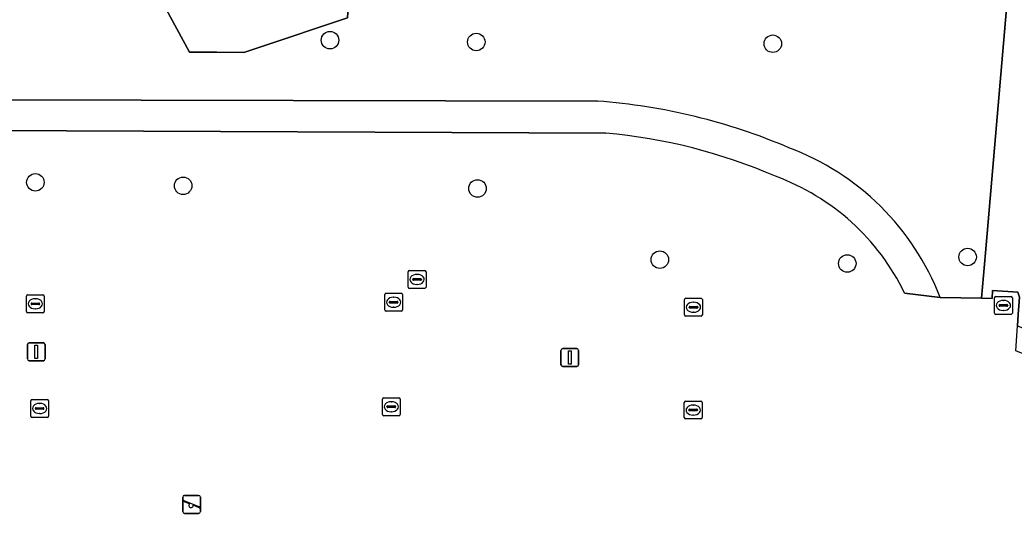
# Model space of a CAD drawing. Extents: x 161477 to 163040, y 383680 to 384871.
# Drawn here: x 162404.1 to 162459.7, y 384716.7 to 384745.4 of the extents above; entities that cross this region are included whole.
import ezdxf

# ---------------------------------------------------------------- set-up
doc = ezdxf.new("R2010")
doc.units = 0
for name, color, linetype in [('IMGEO_Boom', 7, 'Continuous'), ('IMGEO_Brandkraan', 7, 'Continuous'), ('IMGEO_Fietspad_gesloten', 7, 'Continuous'), ('IMGEO_Groenvoorziening', 7, 'Continuous'), ('IMGEO_Kolk', 7, 'Continuous'), ('IMGEO_Lichtmast', 7, 'Continuous'), ('IMGEO_Rioolput', 7, 'Continuous'), ('IMGEO_Speelvoorziening', 7, 'Continuous')]:
    doc.layers.add(name, color=color, linetype=linetype)

msp = doc.modelspace()

# ---------------------------------------------------------------- linework, layer by layer
at = {"layer": 'IMGEO_Boom'}
for centre in [(162421.45, 384744.27), (162429.62, 384744.17), (162446.18, 384744.07), (162405, 384736.33), (162413.25, 384736.14), (162429.69, 384735.99), (162457.06, 384732.16), (162439.87, 384732.01), (162450.34, 384731.8)]:
    msp.add_circle(centre, 0.489, dxfattribs=at)
at = {"layer": 'IMGEO_Brandkraan'}
for p, q in [((162458.559, 384729.034), (162458.559, 384729.886)), ((162458.634, 384729.96), (162459.486, 384729.96)), ((162459.56, 384729.886), (162459.56, 384729.034)), ((162458.818, 384729.454), (162458.818, 384729.466)), ((162459.256, 384729.417), (162458.858, 384729.417)), ((162458.861, 384729.503), (162459.259, 384729.503)), ((162459.047, 384729.74), (162459.072, 384729.74)), ((162459.302, 384729.466), (162459.302, 384729.454)), ((162459.486, 384728.96), (162458.634, 384728.96)), ((162459.07, 384729.18), (162459.045, 384729.18))]:
    msp.add_line(p, q, dxfattribs=at)
for points in [[(162458.559, 384729.034), (162458.559, 384729.886)], [(162458.634, 384729.96), (162459.486, 384729.96)], [(162459.56, 384729.886), (162459.56, 384729.034)], [(162459.486, 384728.96), (162458.634, 384728.96)]]:
    msp.add_lwpolyline(points, dxfattribs=at)
for centre, radius, start, end in [((162458.636, 384729.884), 0.0765, 91.552, 178.448), ((162458.636, 384729.884), 0.0765, 91.552, 178.448), ((162459.484, 384729.884), 0.0765, 1.552, 88.448), ((162459.484, 384729.884), 0.0765, 1.552, 88.448), ((162458.858, 384729.463), 0.0403, 85.8775, 175.7526), ((162458.855, 384729.453), 0.0366, 178.938, 274.7102), ((162459.259, 384729.46), 0.043, 264.8664, 352.4533), ((162459.263, 384729.465), 0.0386, 1.7309, 96.639), ((162458.636, 384729.036), 0.0765, 181.552, 268.448), ((162458.636, 384729.036), 0.0765, 181.552, 268.448), ((162459.484, 384729.036), 0.0765, 271.552, 358.448), ((162459.484, 384729.036), 0.0765, 271.552, 358.448)]:
    msp.add_arc(centre, radius, start, end, dxfattribs=at)
for centre, major_axis, ratio, start_param, end_param in [((162459.046, 384729.46), (-0.387, 0.002), 0.722429, 4.712389, 7.853982), ((162459.071, 384729.46), (-0.39, 0.002), 0.717154, 1.570796, 4.712389)]:
    msp.add_ellipse(centre, major_axis=major_axis, ratio=ratio, start_param=start_param, end_param=end_param, dxfattribs=at)
at = {"layer": 'IMGEO_Fietspad_gesloten'}
for points in [[(162436.395, 384740.865), (162402.4, 384740.933)], [(162402.419, 384739.224), (162436.852, 384739.085)], [(162453.545, 384730.143), (162455.523, 384729.908)]]:
    msp.add_lwpolyline(points, dxfattribs=at)
for centre, radius, start, end in [((162433.913, 384707.473), 33.485, 66.8591, 85.7487), ((162434.01, 384708.112), 31.103, 66.6508, 84.7571), ((162442.022, 384724.704), 14.469, 21.081, 69.5736), ((162441.891, 384724.512), 12.943, 25.7864, 69.9081)]:
    msp.add_arc(centre, radius, start, end, dxfattribs=at)
at = {"layer": 'IMGEO_Groenvoorziening'}
for points in [[(162413.002, 384749.615), (162413.872, 384751.033), (162422.542, 384747.331), (162422.435, 384745.521), (162417.426, 384743.85), (162416.644, 384743.589), (162415.14, 384743.593), (162413.598, 384743.593), (162411.586, 384747.314)], [(162422.542, 384747.331), (162413.872, 384751.033), (162413.002, 384749.615), (162411.586, 384747.314), (162413.598, 384743.593), (162415.14, 384743.593), (162416.644, 384743.589), (162417.426, 384743.85), (162422.435, 384745.521)]]:
    msp.add_lwpolyline(points, close=True, dxfattribs=at)
for points in [[(162455.523, 384729.908), (162457.84, 384729.864), (162458.059, 384732.386), (162459.335, 384747.127), (162459.365, 384747.536), (162455.803, 384747.705), (162446.36, 384748.154), (162438.573, 384748.746), (162429.792, 384749.403), (162425.057, 384749.901), (162425.08, 384750.335)], [(162466.755, 384746.044), (162465.598, 384746.67), (162464.44, 384747.295), (162459.365, 384747.536), (162459.335, 384747.127), (162458.059, 384732.386), (162457.84, 384729.864), (162458.44, 384729.852), (162458.458, 384730.3), (162459.872, 384730.19), (162459.952, 384729.925), (162459.881, 384728.951), (162459.842, 384728.322), (162490.333, 384716.071)], [(162402.4, 384740.933), (162436.395, 384740.865)], [(162436.852, 384739.085), (162402.419, 384739.224)], [(162490.58, 384713.427), (162489.077, 384715.124), (162471.922, 384722.031), (162460.73, 384726.537), (162459.757, 384726.929), (162459.842, 384728.322), (162459.881, 384728.951), (162459.952, 384729.925), (162459.872, 384730.19), (162458.458, 384730.3), (162458.44, 384729.852), (162457.84, 384729.864), (162455.523, 384729.908), (162453.545, 384730.143)]]:
    msp.add_lwpolyline(points, dxfattribs=at)
for centre, radius, start, end in [((162433.913, 384707.473), 33.485, 66.8591, 85.7487), ((162434.01, 384708.112), 31.103, 66.6508, 84.7571), ((162442.022, 384724.704), 14.469, 21.081, 69.5736), ((162441.891, 384724.512), 12.943, 25.7864, 69.9081)]:
    msp.add_arc(centre, radius, start, end, dxfattribs=at)
at = {"layer": 'IMGEO_Kolk'}
for p, q in [((162404.495, 384729.124), (162404.495, 384729.976)), ((162404.57, 384730.05), (162405.422, 384730.05)), ((162405.496, 384729.976), (162405.496, 384729.124)), ((162424.506, 384729.21), (162424.506, 384730.062)), ((162424.581, 384730.136), (162425.433, 384730.136)), ((162424.994, 384729.916), (162425.019, 384729.916)), ((162425.507, 384730.062), (162425.507, 384729.21)), ((162441.323, 384729.857), (162442.175, 384729.857)), ((162404.754, 384729.544), (162404.754, 384729.556)), ((162405.192, 384729.507), (162404.794, 384729.507)), ((162404.797, 384729.593), (162405.195, 384729.593)), ((162404.983, 384729.83), (162405.008, 384729.83)), ((162405.238, 384729.556), (162405.238, 384729.544)), ((162424.765, 384729.63), (162424.765, 384729.642)), ((162425.203, 384729.593), (162424.805, 384729.593)), ((162424.808, 384729.679), (162425.206, 384729.679)), ((162425.017, 384729.356), (162424.992, 384729.356)), ((162425.249, 384729.642), (162425.249, 384729.63)), ((162441.248, 384728.931), (162441.248, 384729.783)), ((162441.507, 384729.351), (162441.507, 384729.363)), ((162441.945, 384729.314), (162441.547, 384729.314)), ((162441.55, 384729.4), (162441.948, 384729.4)), ((162441.736, 384729.637), (162441.761, 384729.637)), ((162441.991, 384729.363), (162441.991, 384729.351)), ((162442.249, 384729.783), (162442.249, 384728.931)), ((162405.422, 384729.05), (162404.57, 384729.05)), ((162405.006, 384729.27), (162404.981, 384729.27)), ((162425.433, 384729.136), (162424.581, 384729.136)), ((162442.175, 384728.857), (162441.323, 384728.857)), ((162441.759, 384729.077), (162441.734, 384729.077)), ((162424.45, 384724.302), (162425.302, 384724.302)), ((162404.735, 384723.278), (162404.735, 384724.13)), ((162404.81, 384724.204), (162405.662, 384724.204)), ((162405.037, 384723.747), (162405.435, 384723.747)), ((162405.223, 384723.984), (162405.248, 384723.984)), ((162405.736, 384724.13), (162405.736, 384723.278)), ((162424.375, 384723.376), (162424.375, 384724.228)), ((162424.634, 384723.796), (162424.634, 384723.808)), ((162425.072, 384723.759), (162424.674, 384723.759)), ((162424.677, 384723.845), (162425.075, 384723.845)), ((162424.863, 384724.082), (162424.888, 384724.082)), ((162425.118, 384723.808), (162425.118, 384723.796)), ((162425.376, 384724.228), (162425.376, 384723.376)), ((162441.238, 384723.192), (162441.238, 384724.044)), ((162441.313, 384724.118), (162442.165, 384724.118)), ((162441.726, 384723.898), (162441.751, 384723.898)), ((162442.239, 384724.044), (162442.239, 384723.192)), ((162405.662, 384723.204), (162404.81, 384723.204)), ((162404.994, 384723.698), (162404.994, 384723.71)), ((162405.432, 384723.661), (162405.034, 384723.661)), ((162405.246, 384723.424), (162405.221, 384723.424)), ((162405.478, 384723.71), (162405.478, 384723.698)), ((162425.302, 384723.302), (162424.45, 384723.302)), ((162424.886, 384723.522), (162424.861, 384723.522)), ((162441.497, 384723.612), (162441.497, 384723.624)), ((162441.935, 384723.575), (162441.537, 384723.575)), ((162441.54, 384723.661), (162441.938, 384723.661)), ((162441.749, 384723.338), (162441.724, 384723.338)), ((162441.981, 384723.624), (162441.981, 384723.612)), ((162442.165, 384723.118), (162441.313, 384723.118))]:
    msp.add_line(p, q, dxfattribs=at)
for points in [[(162404.495, 384729.124), (162404.495, 384729.976)], [(162404.57, 384730.05), (162405.422, 384730.05)], [(162405.496, 384729.976), (162405.496, 384729.124)], [(162424.506, 384729.21), (162424.506, 384730.062)], [(162424.581, 384730.136), (162425.433, 384730.136)], [(162425.507, 384730.062), (162425.507, 384729.21)], [(162441.323, 384729.857), (162442.175, 384729.857)], [(162441.248, 384728.931), (162441.248, 384729.783)], [(162442.249, 384729.783), (162442.249, 384728.931)], [(162405.422, 384729.05), (162404.57, 384729.05)], [(162425.433, 384729.136), (162424.581, 384729.136)], [(162442.175, 384728.857), (162441.323, 384728.857)], [(162424.45, 384724.302), (162425.302, 384724.302)], [(162404.735, 384723.278), (162404.735, 384724.13)], [(162404.81, 384724.204), (162405.662, 384724.204)], [(162405.736, 384724.13), (162405.736, 384723.278)], [(162424.375, 384723.376), (162424.375, 384724.228)], [(162425.376, 384724.228), (162425.376, 384723.376)], [(162441.238, 384723.192), (162441.238, 384724.044)], [(162441.313, 384724.118), (162442.165, 384724.118)], [(162442.239, 384724.044), (162442.239, 384723.192)], [(162405.662, 384723.204), (162404.81, 384723.204)], [(162425.302, 384723.302), (162424.45, 384723.302)], [(162442.165, 384723.118), (162441.313, 384723.118)]]:
    msp.add_lwpolyline(points, dxfattribs=at)
for centre, radius, start, end in [((162404.572, 384729.974), 0.0765, 91.552, 178.448), ((162404.572, 384729.974), 0.0765, 91.552, 178.448), ((162405.42, 384729.974), 0.0765, 1.552, 88.448), ((162405.42, 384729.974), 0.0765, 1.552, 88.448), ((162424.583, 384730.06), 0.0765, 91.552, 178.448), ((162424.583, 384730.06), 0.0765, 91.552, 178.448), ((162425.431, 384730.06), 0.0765, 1.552, 88.448), ((162425.431, 384730.06), 0.0765, 1.552, 88.448), ((162441.325, 384729.781), 0.0765, 91.552, 178.448), ((162441.325, 384729.781), 0.0765, 91.552, 178.448), ((162442.173, 384729.781), 0.0765, 1.552, 88.448), ((162442.173, 384729.781), 0.0765, 1.552, 88.448), ((162404.794, 384729.553), 0.0403, 85.8775, 175.7526), ((162404.791, 384729.543), 0.0366, 178.938, 274.7102), ((162405.195, 384729.55), 0.043, 264.8664, 352.4533), ((162405.199, 384729.555), 0.0386, 1.7309, 96.639), ((162424.805, 384729.639), 0.0403, 85.8775, 175.7526), ((162424.802, 384729.629), 0.0366, 178.938, 274.7102), ((162425.206, 384729.636), 0.043, 264.8664, 352.4533), ((162425.21, 384729.641), 0.0386, 1.7309, 96.639), ((162441.547, 384729.36), 0.0403, 85.8775, 175.7526), ((162441.544, 384729.35), 0.0366, 178.938, 274.7102), ((162441.948, 384729.357), 0.043, 264.8664, 352.4533), ((162441.952, 384729.362), 0.0386, 1.7309, 96.639), ((162404.572, 384729.126), 0.0765, 181.552, 268.448), ((162404.572, 384729.126), 0.0765, 181.552, 268.448), ((162405.42, 384729.126), 0.0765, 271.552, 358.448), ((162405.42, 384729.126), 0.0765, 271.552, 358.448), ((162424.583, 384729.212), 0.0765, 181.552, 268.448), ((162424.583, 384729.212), 0.0765, 181.552, 268.448), ((162425.431, 384729.212), 0.0765, 271.552, 358.448), ((162425.431, 384729.212), 0.0765, 271.552, 358.448), ((162441.325, 384728.933), 0.0765, 181.552, 268.448), ((162441.325, 384728.933), 0.0765, 181.552, 268.448), ((162442.173, 384728.933), 0.0765, 271.552, 358.448), ((162442.173, 384728.933), 0.0765, 271.552, 358.448), ((162424.452, 384724.226), 0.0765, 91.552, 178.448), ((162424.452, 384724.226), 0.0765, 91.552, 178.448), ((162425.3, 384724.226), 0.0765, 1.552, 88.448), ((162425.3, 384724.226), 0.0765, 1.552, 88.448), ((162404.812, 384724.128), 0.0765, 91.552, 178.448), ((162404.812, 384724.128), 0.0765, 91.552, 178.448), ((162405.034, 384723.707), 0.0403, 85.8775, 175.7526), ((162405.439, 384723.709), 0.0386, 1.7309, 96.639), ((162405.66, 384724.128), 0.0765, 1.552, 88.448), ((162405.66, 384724.128), 0.0765, 1.552, 88.448), ((162424.674, 384723.805), 0.0403, 85.8775, 175.7526), ((162424.671, 384723.795), 0.0366, 178.938, 274.7102), ((162425.075, 384723.802), 0.043, 264.8664, 352.4533), ((162425.079, 384723.807), 0.0386, 1.7309, 96.639), ((162441.315, 384724.042), 0.0765, 91.552, 178.448), ((162441.315, 384724.042), 0.0765, 91.552, 178.448), ((162442.163, 384724.042), 0.0765, 1.552, 88.448), ((162442.163, 384724.042), 0.0765, 1.552, 88.448), ((162404.812, 384723.28), 0.0765, 181.552, 268.448), ((162404.812, 384723.28), 0.0765, 181.552, 268.448), ((162405.031, 384723.697), 0.0366, 178.938, 274.7102), ((162405.435, 384723.704), 0.043, 264.8664, 352.4533), ((162405.66, 384723.28), 0.0765, 271.552, 358.448), ((162405.66, 384723.28), 0.0765, 271.552, 358.448), ((162424.452, 384723.378), 0.0765, 181.552, 268.448), ((162424.452, 384723.378), 0.0765, 181.552, 268.448), ((162425.3, 384723.378), 0.0765, 271.552, 358.448), ((162425.3, 384723.378), 0.0765, 271.552, 358.448), ((162441.315, 384723.194), 0.0765, 181.552, 268.448), ((162441.315, 384723.194), 0.0765, 181.552, 268.448), ((162441.537, 384723.621), 0.0403, 85.8775, 175.7526), ((162441.534, 384723.611), 0.0366, 178.938, 274.7102), ((162441.938, 384723.618), 0.043, 264.8664, 352.4533), ((162441.942, 384723.623), 0.0386, 1.7309, 96.639), ((162442.163, 384723.194), 0.0765, 271.552, 358.448), ((162442.163, 384723.194), 0.0765, 271.552, 358.448)]:
    msp.add_arc(centre, radius, start, end, dxfattribs=at)
for centre, major_axis, ratio, start_param, end_param in [((162424.993, 384729.636), (-0.387, 0.002), 0.722429, 4.712389, 7.853982), ((162425.018, 384729.636), (-0.39, 0.002), 0.717154, 1.570796, 4.712389), ((162404.982, 384729.55), (-0.387, 0.002), 0.722429, 4.712389, 7.853982), ((162405.007, 384729.55), (-0.39, 0.002), 0.717154, 1.570796, 4.712389), ((162441.735, 384729.357), (-0.387, 0.002), 0.722429, 4.712389, 7.853982), ((162441.76, 384729.357), (-0.39, 0.002), 0.717154, 1.570796, 4.712389), ((162405.222, 384723.704), (-0.387, 0.002), 0.722429, 4.712389, 7.853982), ((162405.247, 384723.704), (-0.39, 0.002), 0.717154, 1.570796, 4.712389), ((162424.862, 384723.802), (-0.387, 0.002), 0.722429, 4.712389, 7.853982), ((162424.887, 384723.802), (-0.39, 0.002), 0.717154, 1.570796, 4.712389), ((162441.725, 384723.618), (-0.387, 0.002), 0.722429, 4.712389, 7.853982), ((162441.75, 384723.618), (-0.39, 0.002), 0.717154, 1.570796, 4.712389)]:
    msp.add_ellipse(centre, major_axis=major_axis, ratio=ratio, start_param=start_param, end_param=end_param, dxfattribs=at)
at = {"layer": 'IMGEO_Lichtmast'}
for p, q in [((162404.555, 384726.47), (162404.555, 384727.27)), ((162404.555, 384727.27), (162404.555, 384726.47)), ((162404.655, 384727.37), (162405.445, 384727.37)), ((162405.445, 384727.37), (162404.655, 384727.37)), ((162405.545, 384727.27), (162405.545, 384726.47)), ((162405.545, 384726.47), (162405.545, 384727.27)), ((162434.348, 384726.148), (162434.348, 384726.948)), ((162434.348, 384726.948), (162434.348, 384726.148)), ((162434.448, 384727.048), (162435.238, 384727.048)), ((162435.238, 384727.048), (162434.448, 384727.048)), ((162435.338, 384726.948), (162435.338, 384726.148)), ((162435.338, 384726.148), (162435.338, 384726.948)), ((162405.445, 384726.37), (162404.655, 384726.37)), ((162404.655, 384726.37), (162405.445, 384726.37)), ((162435.238, 384726.048), (162434.448, 384726.048)), ((162434.448, 384726.048), (162435.238, 384726.048))]:
    msp.add_line(p, q, dxfattribs=at)
for points in [[(162404.975, 384727.245), (162405.125, 384727.245), (162405.125, 384726.495), (162404.975, 384726.495), (162404.975, 384727.245)], [(162434.768, 384726.923), (162434.918, 384726.923), (162434.918, 384726.173), (162434.768, 384726.173), (162434.768, 384726.923)]]:
    msp.add_lwpolyline(points, dxfattribs=at)
for centre, start, end in [((162404.655, 384727.27), 90, 180), ((162404.655, 384727.27), 90, 180), ((162405.445, 384727.27), 0, 90), ((162405.445, 384727.27), 360, 90), ((162434.448, 384726.948), 90, 180), ((162434.448, 384726.948), 90, 180), ((162435.238, 384726.948), 0, 90), ((162435.238, 384726.948), 360, 90), ((162404.655, 384726.47), 180, 270), ((162404.655, 384726.47), 180, 270), ((162405.445, 384726.47), 270, 0), ((162405.445, 384726.47), 270, 0), ((162434.448, 384726.148), 180, 270), ((162434.448, 384726.148), 180, 270), ((162435.238, 384726.148), 270, 0), ((162435.238, 384726.148), 270, 0)]:
    msp.add_arc(centre, 0.1, start, end, dxfattribs=at)
at = {"layer": 'IMGEO_Rioolput'}
for p, q in [((162425.813, 384730.484), (162425.813, 384731.336)), ((162425.888, 384731.41), (162426.74, 384731.41)), ((162426.115, 384730.953), (162426.513, 384730.953)), ((162426.301, 384731.19), (162426.326, 384731.19)), ((162426.814, 384731.336), (162426.814, 384730.484)), ((162426.74, 384730.41), (162425.888, 384730.41)), ((162426.072, 384730.904), (162426.072, 384730.916)), ((162426.51, 384730.867), (162426.112, 384730.867)), ((162426.324, 384730.63), (162426.299, 384730.63)), ((162426.556, 384730.916), (162426.556, 384730.904))]:
    msp.add_line(p, q, dxfattribs=at)
for points in [[(162425.813, 384730.484), (162425.813, 384731.336)], [(162425.888, 384731.41), (162426.74, 384731.41)], [(162426.814, 384731.336), (162426.814, 384730.484)], [(162426.74, 384730.41), (162425.888, 384730.41)]]:
    msp.add_lwpolyline(points, dxfattribs=at)
for centre, radius, start, end in [((162425.89, 384731.334), 0.0765, 91.552, 178.448), ((162425.89, 384731.334), 0.0765, 91.552, 178.448), ((162426.112, 384730.913), 0.0403, 85.8775, 175.7526), ((162426.517, 384730.915), 0.0386, 1.7309, 96.639), ((162426.738, 384731.334), 0.0765, 1.552, 88.448), ((162426.738, 384731.334), 0.0765, 1.552, 88.448), ((162425.89, 384730.486), 0.0765, 181.552, 268.448), ((162425.89, 384730.486), 0.0765, 181.552, 268.448), ((162426.109, 384730.903), 0.0366, 178.938, 274.7102), ((162426.513, 384730.91), 0.043, 264.8664, 352.4533), ((162426.738, 384730.486), 0.0765, 271.552, 358.448), ((162426.738, 384730.486), 0.0765, 271.552, 358.448)]:
    msp.add_arc(centre, radius, start, end, dxfattribs=at)
for centre, major_axis, ratio, start_param, end_param in [((162426.3, 384730.91), (-0.387, 0.002), 0.722429, 4.712389, 7.853982), ((162426.325, 384730.91), (-0.39, 0.002), 0.717154, 1.570796, 4.712389)]:
    msp.add_ellipse(centre, major_axis=major_axis, ratio=ratio, start_param=start_param, end_param=end_param, dxfattribs=at)
at = {"layer": 'IMGEO_Speelvoorziening'}
for p, q in [((162413.225, 384717.95), (162413.225, 384718.75)), ((162413.225, 384718.75), (162413.225, 384717.95)), ((162413.325, 384718.85), (162414.115, 384718.85)), ((162414.115, 384718.85), (162413.325, 384718.85)), ((162414.215, 384718.75), (162414.215, 384717.95)), ((162414.215, 384717.95), (162414.215, 384718.75)), ((162413.608, 384718.378), (162413.269, 384718.515)), ((162413.294, 384718.575), (162414.17, 384718.222)), ((162414.146, 384718.162), (162413.806, 384718.299)), ((162414.115, 384717.85), (162413.325, 384717.85)), ((162413.325, 384717.85), (162414.115, 384717.85))]:
    msp.add_line(p, q, dxfattribs=at)
for centre, radius, start, end in [((162413.325, 384718.75), 0.1, 90, 180), ((162413.325, 384718.75), 0.1, 90, 180), ((162414.115, 384718.75), 0.1, 0, 90), ((162414.115, 384718.75), 0.1, 360, 90), ((162413.282, 384718.545), 0.0327, 68.078, 248.078), ((162413.687, 384718.288), 0.12, 130.9928, 5.1632), ((162414.158, 384718.192), 0.0327, 248.078, 68.078), ((162413.325, 384717.95), 0.1, 180, 270), ((162413.325, 384717.95), 0.1, 180, 270), ((162414.115, 384717.95), 0.1, 270, 0), ((162414.115, 384717.95), 0.1, 270, 0)]:
    msp.add_arc(centre, radius, start, end, dxfattribs=at)

doc.saveas('drawing.dxf')
